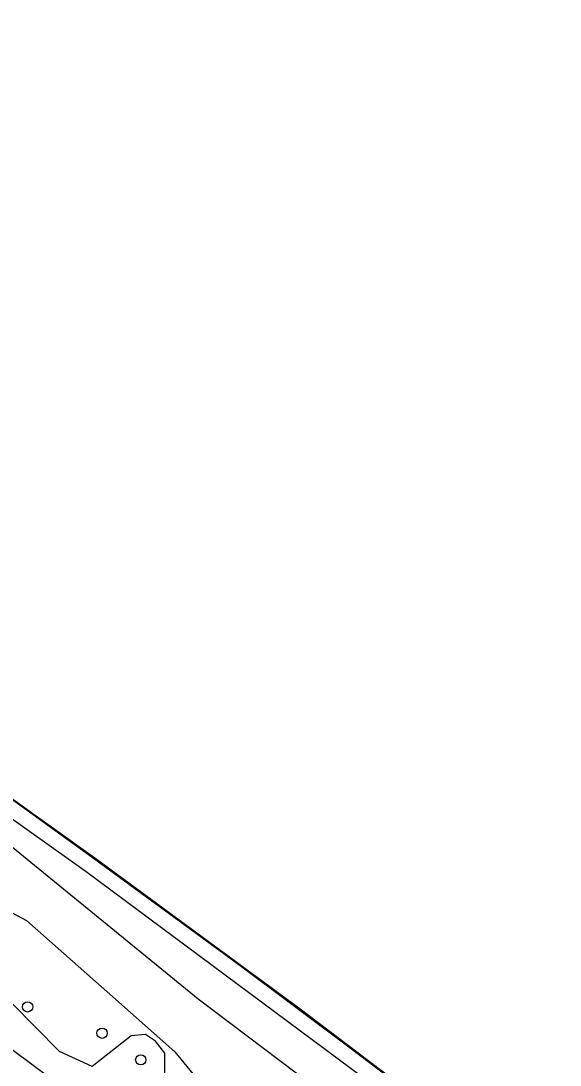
# Model space of a CAD drawing. Extents: x 163686 to 164493, y 382719 to 383870.
# Drawn here: x 164291.1 to 164342.5, y 383570.6 to 383670.3 of the extents above; entities that cross this region are included whole.
import ezdxf

# ---------------------------------------------------------------- set-up
doc = ezdxf.new("R2010")
doc.units = 0
for name, color, linetype in [('IMGEO_Boom', 7, 'Continuous'), ('IMGEO_Geluidsscherm', 7, 'Continuous'), ('IMGEO_Groenvoorziening', 7, 'Continuous'), ('IMGEO_Hek', 7, 'Continuous'), ('IMGEO_Spoorbaan_halfverhard', 7, 'Continuous'), ('IMGEO_Waterloop', 7, 'Continuous')]:
    doc.layers.add(name, color=color, linetype=linetype)

msp = doc.modelspace()

# ---------------------------------------------------------------- linework, layer by layer
at = {"layer": 'IMGEO_Boom'}
for centre in [(164291.698, 383576.137), (164298.8, 383573.624), (164302.495, 383571.084)]:
    msp.add_circle(centre, 0.489, dxfattribs=at)
at = {"layer": 'IMGEO_Geluidsscherm'}
msp.add_lwpolyline([(164178.308, 383670.341), (164190.292, 383662.961), (164204.809, 383653.797), (164214.604, 383647.472), (164219.024, 383644.671), (164226.447, 383639.812), (164234.147, 383634.711), (164245.425, 383627.125), (164252.983, 383622.013), (164263.817, 383614.57), (164270.329, 383610.044), (164275.137, 383606.636), (164280.317, 383603.031), (164290.149, 383596.013), (164297.866, 383590.452), (164311.726, 383580.275), (164322.5, 383572.229), (164334.481, 383563.116)], dxfattribs=at)
at = {"layer": 'IMGEO_Groenvoorziening'}
for points in [[(164337.56, 383552.372), (164337.744, 383552.779), (164338.14, 383554.352), (164338.056, 383556.098), (164337.618, 383557.631), (164336.697, 383559.143), (164333.432, 383562.136), (164333.362, 383562.188), (164297.287, 383589.051), (164269.744, 383608.623), (164269.566, 383608.252)], [(164337.56, 383552.372), (164337.354, 383551.914), (164335.748, 383549.856), (164333.439, 383548.423), (164330.157, 383548.062), (164310.654, 383562.875), (164304.84, 383567.609), (164304.781, 383571.705), (164303.905, 383572.867), (164302.938, 383573.494), (164301.585, 383573.388), (164297.852, 383570.444), (164294.748, 383571.879), (164287.858, 383578.832), (164286.909, 383581.758), (164286.346, 383582.668), (164285.151, 383583.062), (164282.935, 383582.272), (164274.841, 383587.429), (164270.853, 383589.3), (164269.15, 383590.155)], [(164300.779, 383564.259), (164297.466, 383566.625), (164279.545, 383579.974), (164267.688, 383587.765)]]:
    msp.add_lwpolyline(points, dxfattribs=at)
at = {"layer": 'IMGEO_Hek'}
msp.add_lwpolyline([(164270.665, 383609.932), (164274.138, 383607.527), (164298.099, 383590.383), (164317.574, 383576.056), (164335.508, 383562.46)], dxfattribs=at)
at = {"layer": 'IMGEO_Spoorbaan_halfverhard'}
msp.add_lwpolyline([(164178.308, 383670.341), (164190.292, 383662.961), (164204.809, 383653.797), (164214.604, 383647.472), (164219.024, 383644.671), (164226.447, 383639.812), (164234.147, 383634.711), (164245.425, 383627.125), (164252.983, 383622.013), (164263.817, 383614.57), (164270.329, 383610.044), (164275.137, 383606.636), (164280.317, 383603.031), (164290.149, 383596.013), (164297.866, 383590.452), (164311.726, 383580.275), (164322.5, 383572.229), (164334.481, 383563.116), (164342.526, 383556.894)], dxfattribs=at)
at = {"layer": 'IMGEO_Waterloop'}
msp.add_lwpolyline([(164269.303, 383605.097), (164267.132, 383597.455), (164278.873, 383591.181), (164291.582, 383584.389), (164299.54, 383577.345), (164305.747, 383571.85), (164309.592, 383567.129), (164328.972, 383553.373), (164331.948, 383552.569), (164335.62, 383554.367), (164334.353, 383556.954), (164307.984, 383576.862), (164289.407, 383592.066), (164278.551, 383598.903), (164269.303, 383605.097)], dxfattribs=at)

doc.saveas('drawing.dxf')
